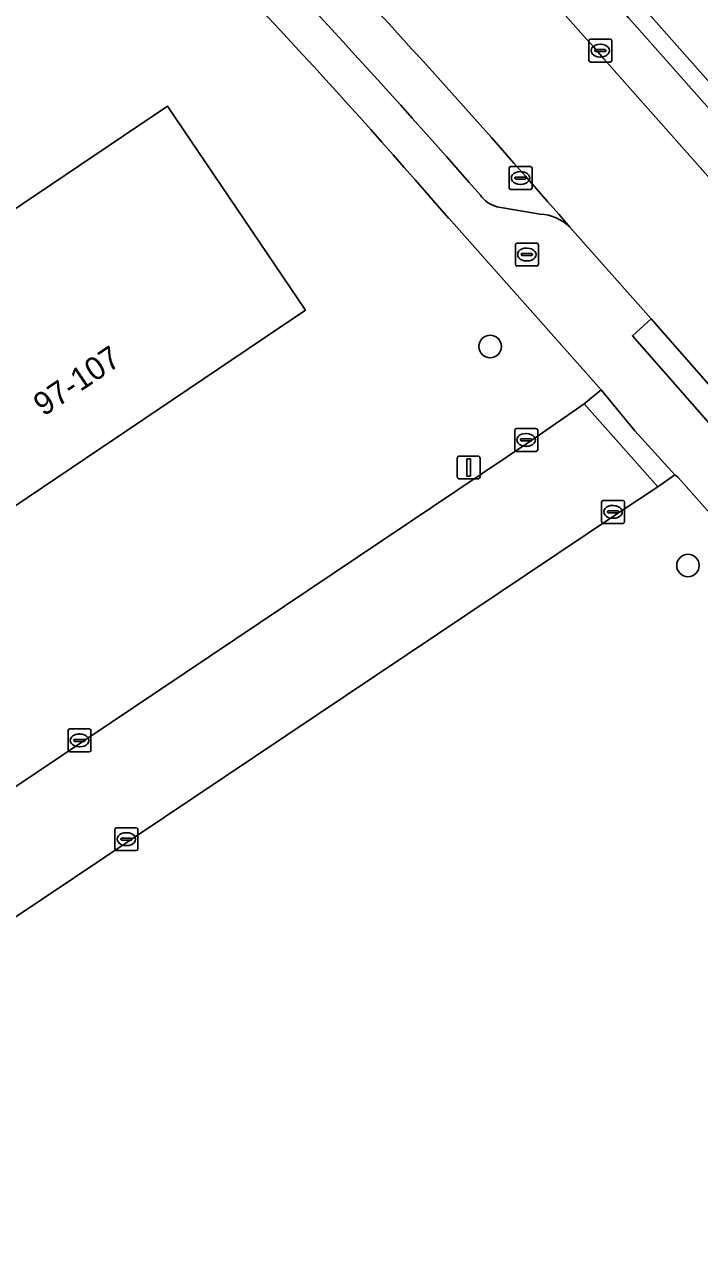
# Model space of a CAD drawing. Extents: x 157445 to 158888, y 383061 to 384688.
# Drawn here: x 157903.5 to 157932.8, y 383504.7 to 383558.3 of the extents above; entities that cross this region are included whole.
import ezdxf

# ---------------------------------------------------------------- set-up
doc = ezdxf.new("R2010")
doc.units = 0
for name, color, linetype in [('IMGEO_Boom', 7, 'Continuous'), ('IMGEO_Brandkraan', 7, 'Continuous'), ('IMGEO_Erf', 7, 'Continuous'), ('IMGEO_Groenvoorziening', 7, 'Continuous'), ('IMGEO_Kolk', 7, 'Continuous'), ('IMGEO_Lichtmast', 7, 'Continuous'), ('IMGEO_Pand', 7, 'Continuous'), ('IMGEO_Pand_nummerreeks', 7, 'Continuous'), ('IMGEO_Parkeervlak_open', 7, 'Continuous'), ('IMGEO_Rijbaan_lokaal_gesloten', 7, 'Continuous'), ('IMGEO_Rijbaan_lokaal_open', 7, 'Continuous'), ('IMGEO_Voetpad_open', 7, 'Continuous')]:
    doc.layers.add(name, color=color, linetype=linetype)

msp = doc.modelspace()

# ---------------------------------------------------------------- linework, layer by layer
at = {"layer": 'IMGEO_Boom'}
for centre in [(157923.726, 383544.271), (157932.337, 383534.729)]:
    msp.add_circle(centre, 0.489, dxfattribs=at)
at = {"layer": 'IMGEO_Brandkraan'}
for p, q in [((157924.822, 383547.855), (157924.822, 383548.707)), ((157924.897, 383548.781), (157925.749, 383548.781)), ((157925.31, 383548.561), (157925.335, 383548.561)), ((157925.823, 383548.707), (157925.823, 383547.855)), ((157925.081, 383548.275), (157925.081, 383548.287)), ((157925.519, 383548.238), (157925.121, 383548.238)), ((157925.124, 383548.324), (157925.522, 383548.324)), ((157925.333, 383548.001), (157925.308, 383548.001)), ((157925.565, 383548.287), (157925.565, 383548.275)), ((157925.749, 383547.781), (157924.897, 383547.781))]:
    msp.add_line(p, q, dxfattribs=at)
for points in [[(157924.822, 383547.855), (157924.822, 383548.707)], [(157924.897, 383548.781), (157925.749, 383548.781)], [(157925.823, 383548.707), (157925.823, 383547.855)], [(157925.749, 383547.781), (157924.897, 383547.781)]]:
    msp.add_lwpolyline(points, dxfattribs=at)
for centre, radius, start, end in [((157924.899, 383548.705), 0.0765, 91.552, 178.448), ((157924.899, 383548.705), 0.0765, 91.552, 178.448), ((157925.747, 383548.705), 0.0765, 1.552, 88.448), ((157925.747, 383548.705), 0.0765, 1.552, 88.448), ((157925.121, 383548.284), 0.0403, 85.8775, 175.7526), ((157925.118, 383548.274), 0.0366, 178.938, 274.7102), ((157925.522, 383548.281), 0.043, 264.8664, 352.4533), ((157925.526, 383548.286), 0.0386, 1.7309, 96.639), ((157924.899, 383547.857), 0.0765, 181.552, 268.448), ((157924.899, 383547.857), 0.0765, 181.552, 268.448), ((157925.747, 383547.857), 0.0765, 271.552, 358.448), ((157925.747, 383547.857), 0.0765, 271.552, 358.448)]:
    msp.add_arc(centre, radius, start, end, dxfattribs=at)
for centre, major_axis, ratio, start_param, end_param in [((157925.309, 383548.281), (-0.387, 0.002), 0.722429, 4.712389, 7.853982), ((157925.334, 383548.281), (-0.39, 0.002), 0.717154, 1.570796, 4.712389)]:
    msp.add_ellipse(centre, major_axis=major_axis, ratio=ratio, start_param=start_param, end_param=end_param, dxfattribs=at)
at = {"layer": 'IMGEO_Erf'}
msp.add_lwpolyline([(157909.682, 383554.752), (157915.681, 383545.86), (157901.008, 383535.96), (157886.373, 383526.086), (157871.7, 383516.186), (157865.701, 383525.078), (157880.374, 383534.978), (157895.009, 383544.852)], close=True, dxfattribs=at)
for points in [[(157877.774, 383508.115), (157882.406, 383511.225), (157925.543, 383540.186), (157927.811, 383541.779), (157928.555, 383542.381), (157921.919, 383549.858)], [(157953.327, 383514.4), (157931.91, 383538.559), (157931.769, 383538.687), (157931.02, 383538.16), (157929.315, 383537.018), (157887.165, 383508.755)]]:
    msp.add_lwpolyline(points, dxfattribs=at)
msp.add_arc((157685.702, 383345.844), 312.122, 40.81626, 45.13656, dxfattribs=at)
at = {"layer": 'IMGEO_Groenvoorziening'}
msp.add_lwpolyline([(157930.621, 383558.778), (157947.148, 383540.101), (157958.328, 383548.511), (157940.99, 383570.919), (157929.71, 383567.004), (157928.628, 383569.893), (157922.608, 383567.6)], dxfattribs=at)
at = {"layer": 'IMGEO_Kolk'}
for p, q in [((157928.094, 383557.667), (157928.946, 383557.667)), ((157928.019, 383556.741), (157928.019, 383557.593)), ((157928.278, 383557.161), (157928.278, 383557.173)), ((157928.716, 383557.124), (157928.318, 383557.124)), ((157928.321, 383557.21), (157928.719, 383557.21)), ((157928.507, 383557.447), (157928.532, 383557.447)), ((157928.762, 383557.173), (157928.762, 383557.161)), ((157929.02, 383557.593), (157929.02, 383556.741)), ((157928.946, 383556.667), (157928.094, 383556.667)), ((157928.53, 383556.887), (157928.505, 383556.887)), ((157924.546, 383551.189), (157924.546, 383552.041)), ((157924.621, 383552.115), (157925.473, 383552.115)), ((157925.034, 383551.895), (157925.059, 383551.895)), ((157925.547, 383552.041), (157925.547, 383551.189)), ((157924.805, 383551.609), (157924.805, 383551.621)), ((157925.243, 383551.572), (157924.845, 383551.572)), ((157924.848, 383551.658), (157925.246, 383551.658)), ((157925.057, 383551.335), (157925.032, 383551.335)), ((157925.289, 383551.621), (157925.289, 383551.609)), ((157925.473, 383551.115), (157924.621, 383551.115)), ((157924.791, 383539.776), (157924.791, 383540.628)), ((157924.866, 383540.702), (157925.718, 383540.702)), ((157925.792, 383540.628), (157925.792, 383539.776)), ((157925.05, 383540.196), (157925.05, 383540.208)), ((157925.488, 383540.159), (157925.09, 383540.159)), ((157925.093, 383540.245), (157925.491, 383540.245)), ((157925.279, 383540.482), (157925.304, 383540.482)), ((157925.534, 383540.208), (157925.534, 383540.196)), ((157925.718, 383539.702), (157924.866, 383539.702)), ((157925.302, 383539.922), (157925.277, 383539.922)), ((157928.576, 383536.64), (157928.576, 383537.492)), ((157928.651, 383537.566), (157929.503, 383537.566)), ((157929.064, 383537.346), (157929.089, 383537.346)), ((157929.577, 383537.492), (157929.577, 383536.64)), ((157928.835, 383537.06), (157928.835, 383537.072)), ((157929.273, 383537.023), (157928.875, 383537.023)), ((157928.878, 383537.109), (157929.276, 383537.109)), ((157929.087, 383536.786), (157929.062, 383536.786)), ((157929.319, 383537.072), (157929.319, 383537.06)), ((157929.503, 383536.566), (157928.651, 383536.566)), ((157905.343, 383526.68), (157905.343, 383527.532)), ((157905.418, 383527.606), (157906.27, 383527.606)), ((157905.602, 383527.1), (157905.602, 383527.112)), ((157905.645, 383527.149), (157906.043, 383527.149)), ((157905.831, 383527.386), (157905.856, 383527.386)), ((157906.086, 383527.112), (157906.086, 383527.1)), ((157906.344, 383527.532), (157906.344, 383526.68)), ((157906.27, 383526.606), (157905.418, 383526.606)), ((157906.04, 383527.063), (157905.642, 383527.063)), ((157905.854, 383526.826), (157905.829, 383526.826)), ((157907.384, 383522.377), (157907.384, 383523.229)), ((157907.459, 383523.303), (157908.311, 383523.303)), ((157907.643, 383522.797), (157907.643, 383522.809)), ((157907.686, 383522.846), (157908.084, 383522.846)), ((157907.872, 383523.083), (157907.897, 383523.083)), ((157908.127, 383522.809), (157908.127, 383522.797)), ((157908.385, 383523.229), (157908.385, 383522.377)), ((157908.311, 383522.303), (157907.459, 383522.303)), ((157908.081, 383522.76), (157907.683, 383522.76)), ((157907.895, 383522.523), (157907.87, 383522.523))]:
    msp.add_line(p, q, dxfattribs=at)
for points in [[(157928.094, 383557.667), (157928.946, 383557.667)], [(157928.019, 383556.741), (157928.019, 383557.593)], [(157929.02, 383557.593), (157929.02, 383556.741)], [(157928.946, 383556.667), (157928.094, 383556.667)], [(157924.546, 383551.189), (157924.546, 383552.041)], [(157924.621, 383552.115), (157925.473, 383552.115)], [(157925.547, 383552.041), (157925.547, 383551.189)], [(157925.473, 383551.115), (157924.621, 383551.115)], [(157924.791, 383539.776), (157924.791, 383540.628)], [(157924.866, 383540.702), (157925.718, 383540.702)], [(157925.792, 383540.628), (157925.792, 383539.776)], [(157925.718, 383539.702), (157924.866, 383539.702)], [(157928.576, 383536.64), (157928.576, 383537.492)], [(157928.651, 383537.566), (157929.503, 383537.566)], [(157929.577, 383537.492), (157929.577, 383536.64)], [(157929.503, 383536.566), (157928.651, 383536.566)], [(157905.343, 383526.68), (157905.343, 383527.532)], [(157905.418, 383527.606), (157906.27, 383527.606)], [(157906.344, 383527.532), (157906.344, 383526.68)], [(157906.27, 383526.606), (157905.418, 383526.606)], [(157907.384, 383522.377), (157907.384, 383523.229)], [(157907.459, 383523.303), (157908.311, 383523.303)], [(157908.385, 383523.229), (157908.385, 383522.377)], [(157908.311, 383522.303), (157907.459, 383522.303)]]:
    msp.add_lwpolyline(points, dxfattribs=at)
for centre, radius, start, end in [((157928.096, 383557.591), 0.0765, 91.552, 178.448), ((157928.096, 383557.591), 0.0765, 91.552, 178.448), ((157928.944, 383557.591), 0.0765, 1.552, 88.448), ((157928.944, 383557.591), 0.0765, 1.552, 88.448), ((157928.318, 383557.17), 0.0403, 85.8775, 175.7526), ((157928.315, 383557.16), 0.0366, 178.938, 274.7102), ((157928.719, 383557.167), 0.043, 264.8664, 352.4533), ((157928.723, 383557.172), 0.0386, 1.7309, 96.639), ((157928.096, 383556.743), 0.0765, 181.552, 268.448), ((157928.096, 383556.743), 0.0765, 181.552, 268.448), ((157928.944, 383556.743), 0.0765, 271.552, 358.448), ((157928.944, 383556.743), 0.0765, 271.552, 358.448), ((157924.623, 383552.039), 0.0765, 91.552, 178.448), ((157924.623, 383552.039), 0.0765, 91.552, 178.448), ((157925.471, 383552.039), 0.0765, 1.552, 88.448), ((157925.471, 383552.039), 0.0765, 1.552, 88.448), ((157924.845, 383551.618), 0.0403, 85.8775, 175.7526), ((157924.842, 383551.608), 0.0366, 178.938, 274.7102), ((157925.246, 383551.615), 0.043, 264.8664, 352.4533), ((157925.25, 383551.62), 0.0386, 1.7309, 96.639), ((157924.623, 383551.191), 0.0765, 181.552, 268.448), ((157924.623, 383551.191), 0.0765, 181.552, 268.448), ((157925.471, 383551.191), 0.0765, 271.552, 358.448), ((157925.471, 383551.191), 0.0765, 271.552, 358.448), ((157924.868, 383540.626), 0.0765, 91.552, 178.448), ((157924.868, 383540.626), 0.0765, 91.552, 178.448), ((157925.716, 383540.626), 0.0765, 1.552, 88.448), ((157925.716, 383540.626), 0.0765, 1.552, 88.448), ((157925.09, 383540.205), 0.0403, 85.8775, 175.7526), ((157925.087, 383540.195), 0.0366, 178.938, 274.7102), ((157925.491, 383540.202), 0.043, 264.8664, 352.4533), ((157925.495, 383540.207), 0.0386, 1.7309, 96.639), ((157924.868, 383539.778), 0.0765, 181.552, 268.448), ((157924.868, 383539.778), 0.0765, 181.552, 268.448), ((157925.716, 383539.778), 0.0765, 271.552, 358.448), ((157925.716, 383539.778), 0.0765, 271.552, 358.448), ((157928.653, 383537.49), 0.0765, 91.552, 178.448), ((157928.653, 383537.49), 0.0765, 91.552, 178.448), ((157929.501, 383537.49), 0.0765, 1.552, 88.448), ((157929.501, 383537.49), 0.0765, 1.552, 88.448), ((157928.875, 383537.069), 0.0403, 85.8775, 175.7526), ((157928.872, 383537.059), 0.0366, 178.938, 274.7102), ((157929.276, 383537.066), 0.043, 264.8664, 352.4533), ((157929.28, 383537.071), 0.0386, 1.7309, 96.639), ((157928.653, 383536.642), 0.0765, 181.552, 268.448), ((157928.653, 383536.642), 0.0765, 181.552, 268.448), ((157929.501, 383536.642), 0.0765, 271.552, 358.448), ((157929.501, 383536.642), 0.0765, 271.552, 358.448), ((157905.42, 383527.53), 0.0765, 91.552, 178.448), ((157905.42, 383527.53), 0.0765, 91.552, 178.448), ((157905.642, 383527.109), 0.0403, 85.8775, 175.7526), ((157905.639, 383527.099), 0.0366, 178.938, 274.7102), ((157906.043, 383527.106), 0.043, 264.8664, 352.4533), ((157906.047, 383527.111), 0.0386, 1.7309, 96.639), ((157906.268, 383527.53), 0.0765, 1.552, 88.448), ((157906.268, 383527.53), 0.0765, 1.552, 88.448), ((157905.42, 383526.682), 0.0765, 181.552, 268.448), ((157905.42, 383526.682), 0.0765, 181.552, 268.448), ((157906.268, 383526.682), 0.0765, 271.552, 358.448), ((157906.268, 383526.682), 0.0765, 271.552, 358.448), ((157907.461, 383523.227), 0.0765, 91.552, 178.448), ((157907.461, 383523.227), 0.0765, 91.552, 178.448), ((157907.683, 383522.806), 0.0403, 85.8775, 175.7526), ((157907.68, 383522.796), 0.0366, 178.938, 274.7102), ((157908.084, 383522.803), 0.043, 264.8664, 352.4533), ((157908.088, 383522.808), 0.0386, 1.7309, 96.639), ((157908.309, 383523.227), 0.0765, 1.552, 88.448), ((157908.309, 383523.227), 0.0765, 1.552, 88.448), ((157907.461, 383522.379), 0.0765, 181.552, 268.448), ((157907.461, 383522.379), 0.0765, 181.552, 268.448), ((157908.309, 383522.379), 0.0765, 271.552, 358.448), ((157908.309, 383522.379), 0.0765, 271.552, 358.448)]:
    msp.add_arc(centre, radius, start, end, dxfattribs=at)
for centre, major_axis, ratio, start_param, end_param in [((157928.506, 383557.167), (-0.387, 0.002), 0.722429, 4.712389, 7.853982), ((157928.531, 383557.167), (-0.39, 0.002), 0.717154, 1.570796, 4.712389), ((157925.033, 383551.615), (-0.387, 0.002), 0.722429, 4.712389, 7.853982), ((157925.058, 383551.615), (-0.39, 0.002), 0.717154, 1.570796, 4.712389), ((157925.278, 383540.202), (-0.387, 0.002), 0.722429, 4.712389, 7.853982), ((157925.303, 383540.202), (-0.39, 0.002), 0.717154, 1.570796, 4.712389), ((157929.063, 383537.066), (-0.387, 0.002), 0.722429, 4.712389, 7.853982), ((157929.088, 383537.066), (-0.39, 0.002), 0.717154, 1.570796, 4.712389), ((157905.83, 383527.106), (-0.387, 0.002), 0.722429, 4.712389, 7.853982), ((157905.855, 383527.106), (-0.39, 0.002), 0.717154, 1.570796, 4.712389), ((157907.871, 383522.803), (-0.387, 0.002), 0.722429, 4.712389, 7.853982), ((157907.896, 383522.803), (-0.39, 0.002), 0.717154, 1.570796, 4.712389)]:
    msp.add_ellipse(centre, major_axis=major_axis, ratio=ratio, start_param=start_param, end_param=end_param, dxfattribs=at)
at = {"layer": 'IMGEO_Lichtmast'}
for p, q in [((157922.393, 383539.499), (157923.183, 383539.499)), ((157923.183, 383539.499), (157922.393, 383539.499)), ((157922.293, 383538.599), (157922.293, 383539.399)), ((157922.293, 383539.399), (157922.293, 383538.599)), ((157923.283, 383539.399), (157923.283, 383538.599)), ((157923.283, 383538.599), (157923.283, 383539.399)), ((157923.183, 383538.499), (157922.393, 383538.499)), ((157922.393, 383538.499), (157923.183, 383538.499))]:
    msp.add_line(p, q, dxfattribs=at)
msp.add_lwpolyline([(157922.713, 383539.374), (157922.863, 383539.374), (157922.863, 383538.624), (157922.713, 383538.624), (157922.713, 383539.374)], dxfattribs=at)
for centre, start, end in [((157922.393, 383539.399), 90, 180), ((157922.393, 383539.399), 90, 180), ((157923.183, 383539.399), 0, 90), ((157923.183, 383539.399), 360, 90), ((157922.393, 383538.599), 180, 270), ((157922.393, 383538.599), 180, 270), ((157923.183, 383538.599), 270, 0), ((157923.183, 383538.599), 270, 0)]:
    msp.add_arc(centre, 0.1, start, end, dxfattribs=at)
at = {"layer": 'IMGEO_Pand'}
msp.add_lwpolyline([(157901.008, 383535.96), (157915.681, 383545.86), (157909.682, 383554.752), (157895.009, 383544.852)], close=True, dxfattribs=at)
at = {"layer": 'IMGEO_Parkeervlak_open'}
for points in [[(158000.095, 383477.951), (157997.202, 383482.054), (157992.065, 383488.205), (157983.378, 383498.016), (157930.01, 383558.3)], [(157928.672, 383556.808), (157992.101, 383485.193)], [(157924.011, 383550.362), (157925.905, 383550.043)]]:
    msp.add_lwpolyline(points, dxfattribs=at)
for centre, radius, start, end in [((157670.374, 383331.059), 343.046, 41.15297, 44.73599), ((157662.739, 383324.234), 345.326, 41.01621, 44.98701), ((157752.123, 383404.384), 235.232, 40.86792, 43.96058), ((157597.948, 383264.726), 435.298, 40.85464, 43.97501), ((157924.389, 383551.663), 1.355, 216.2569, 253.8129), ((157925.802, 383548.066), 1.979, 45.2916, 87.0309)]:
    msp.add_arc(centre, radius, start, end, dxfattribs=at)
at = {"layer": 'IMGEO_Rijbaan_lokaal_gesloten'}
for points in [[(157992.101, 383485.193), (157928.672, 383556.808)], [(157927.195, 383549.473), (157930.729, 383545.476), (157931.458, 383544.645), (157935.201, 383540.376), (157936.089, 383539.43), (157955.644, 383517.364), (157965.468, 383506.277), (157967.568, 383503.839), (157972.124, 383498.643), (157974.313, 383496.315), (157989.562, 383479.045), (157989.701, 383478.888), (157993.279, 383473.713), (157994.947, 383470.721), (158000.16, 383473.727), (157998.304, 383476.981)]]:
    msp.add_lwpolyline(points, dxfattribs=at)
for centre, radius, start, end in [((157670.374, 383331.059), 343.046, 41.15297, 44.73599), ((157597.948, 383264.726), 435.298, 40.85464, 43.97501)]:
    msp.add_arc(centre, radius, start, end, dxfattribs=at)
at = {"layer": 'IMGEO_Rijbaan_lokaal_open'}
for points in [[(157929.315, 383537.018), (157931.02, 383538.16), (157927.811, 383541.779), (157925.543, 383540.186), (157882.406, 383511.225), (157886.378, 383505.099)], [(157887.165, 383508.755), (157929.315, 383537.018)]]:
    msp.add_lwpolyline(points, dxfattribs=at)
at = {"layer": 'IMGEO_Voetpad_open'}
for points in [[(157970.368, 383513.905), (157969.04, 383515.361), (157948.437, 383538.644), (157947.148, 383540.101), (157930.621, 383558.778)], [(157930.01, 383558.3), (157983.378, 383498.016), (157992.065, 383488.205), (157997.202, 383482.054), (158000.095, 383477.951)], [(157925.905, 383550.043), (157924.011, 383550.362)], [(157921.919, 383549.858), (157928.555, 383542.381), (157930.027, 383540.603), (157931.769, 383538.687), (157931.91, 383538.559), (157953.327, 383514.4), (157963.767, 383502.623), (157965.181, 383501.012), (157966.407, 383499.552), (157968.545, 383497.269), (157987.268, 383476.084), (157987.912, 383475.276)], [(157936.089, 383539.43), (157935.201, 383540.376), (157934.385, 383539.632), (157929.916, 383544.743), (157930.729, 383545.476), (157927.195, 383549.473)]]:
    msp.add_lwpolyline(points, dxfattribs=at)
for points in [[(157929.916, 383544.743), (157934.385, 383539.632), (157935.201, 383540.376), (157931.458, 383544.645), (157930.729, 383545.476)], [(157931.02, 383538.16), (157931.769, 383538.687), (157930.027, 383540.603), (157928.555, 383542.381), (157927.811, 383541.779)]]:
    msp.add_lwpolyline(points, close=True, dxfattribs=at)
for centre, radius, start, end in [((157662.739, 383324.234), 345.326, 41.01621, 44.98701), ((157752.123, 383404.384), 235.232, 40.86792, 43.96058), ((157685.702, 383345.844), 312.122, 40.81626, 45.13656), ((157924.389, 383551.663), 1.355, 216.2569, 253.8129), ((157925.802, 383548.066), 1.979, 45.2916, 87.0309)]:
    msp.add_arc(centre, radius, start, end, dxfattribs=at)

# ---------------------------------------------------------------- texts
at = {"layer": 'IMGEO_Pand_nummerreeks'}
msp.add_text('97-107', height=1, rotation=34.0076, dxfattribs=at).set_placement((157904.277, 383541.206))

doc.saveas('drawing.dxf')
